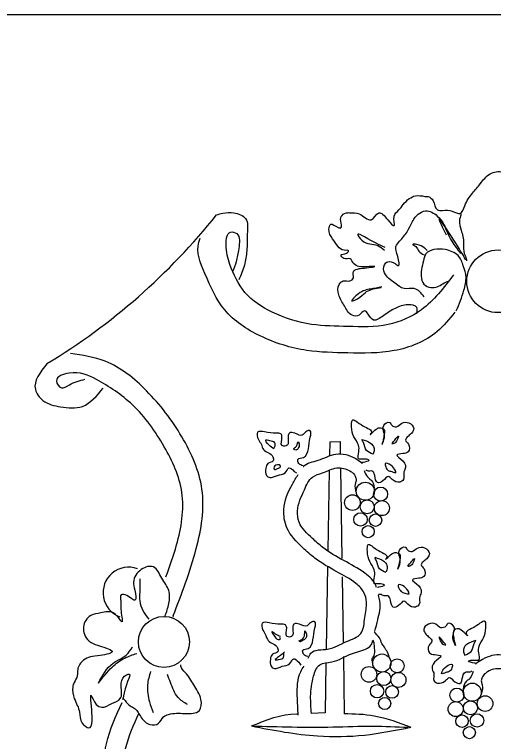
# Model space of a CAD drawing. Extents: x 0 to 2603, y -226 to 830.
# Drawn here: x 37.68 to 64.34, y 789.57 to 830 of the extents above; entities that cross this region are included whole.
import ezdxf

# ---------------------------------------------------------------- set-up
doc = ezdxf.new("R2010")
doc.units = 0
doc.layers.add('CT_Border_Perimeter_Shape', color=7, linetype='Continuous')
doc.layers.add('CT_TSH_Annotation_Locked', color=7, linetype='Continuous')

msp = doc.modelspace()

# ---------------------------------------------------------------- linework, layer by layer
at = {"layer": 'CT_Border_Perimeter_Shape'}
msp.add_lwpolyline([(0, 829.998), (1269.997, 829.998), (1269.997, 0), (0, 0)], close=True, dxfattribs=at)
at = {"layer": 'CT_TSH_Annotation_Locked'}
for p, q in [((55.234, 805.502), (55.241, 806.245)), ((55.241, 806.245), (55.819, 806.252)), ((55.826, 805.555), (55.819, 806.252)), ((57.004, 805.075), (57.019, 805.03)), ((53.239, 804.595), (53.381, 804.512)), ((55.136, 800.192), (55.219, 804.647)), ((55.916, 799.75), (55.834, 804.767)), ((55.039, 794.702), (55.121, 799.322)), ((55.991, 795.077), (55.931, 798.73)), ((58.099, 797.747), (57.941, 797.74)), ((57.941, 797.74), (57.964, 797.725)), ((46.504, 796.555), (46.481, 796.48)), ((53.494, 793.975), (53.621, 793.825)), ((54.979, 791.162), (55.031, 793.937)), ((56.051, 791.117), (55.999, 794.297)), ((63.356, 793.9), (63.341, 793.855)), ((54.191, 791.147), (54.964, 791.185))]:
    msp.add_line(p, q, dxfattribs=at)
for centre, radius in [((64.59, 815.163), 1.742), ((57.204, 803.489), 0.505), ((58.055, 803.331), 0.389), ((56.487, 802.858), 0.434), ((57.307, 802.622), 0.391), ((58.126, 802.551), 0.418), ((56.936, 801.92), 0.374), ((57.772, 801.881), 0.35), ((57.362, 801.243), 0.337), ((45.995, 795.11), 1.419), ((58.125, 793.935), 0.505), ((58.976, 793.778), 0.389), ((57.407, 793.305), 0.434), ((58.227, 793.068), 0.391), ((59.047, 792.997), 0.418), ((57.857, 792.367), 0.374), ((63.154, 792.312), 0.505), ((58.692, 792.327), 0.35), ((62.303, 792.154), 0.389), ((58.282, 791.689), 0.337), ((63.871, 791.681), 0.434), ((62.232, 791.374), 0.418), ((63.051, 791.444), 0.391), ((63.422, 790.743), 0.374), ((62.586, 790.703), 0.35), ((62.996, 790.065), 0.337)]:
    msp.add_circle(centre, radius, dxfattribs=at)
for centre, radius, start, end in [((20.944, 841.262), 35.845, 301.1455, 321.3211), ((44.024, 797.845), 1.419, 69.8195, 249.9628)]:
    msp.add_arc(centre, radius, start, end, dxfattribs=at)
for points in [[(60.514, 819.887), (60.709, 819.872), (60.971, 819.647), (61.219, 819.137), (61.504, 819.107), (62.044, 819.062), (62.486, 818.935), (62.734, 819.355), (63.176, 820.067), (63.604, 820.592), (64.151, 821.132), (64.826, 821.23), (65.149, 820.99), (65.464, 820.697), (65.734, 820.187), (66.034, 819.49), (66.236, 819.107), (66.266, 818.732), (66.739, 818.83), (67.736, 819.355), (68.321, 819.4), (69.124, 819.43), (69.814, 819.047), (69.979, 818.935)], [(60.071, 813.362), (60.071, 813.707), (59.584, 813.857), (58.856, 813.655), (58.226, 813.265), (57.664, 813.01), (57.364, 813.34), (57.154, 813.52), (56.861, 813.28), (56.464, 813.28), (56.036, 813.797), (55.721, 814.42), (55.744, 814.982), (55.976, 815.185), (56.336, 815.185), (56.539, 815.357), (56.539, 815.702), (56.681, 815.815), (57.049, 815.89), (57.724, 815.987), (57.281, 815.972), (56.554, 816.16), (56.351, 816.415), (56.006, 816.437), (55.849, 816.625), (56.164, 816.73), (56.276, 816.857), (56.021, 816.887), (55.676, 817.112), (55.376, 817.532), (55.181, 818.057), (55.286, 818.342), (55.691, 818.155), (55.849, 818.132), (55.834, 818.515), (55.909, 818.83), (56.224, 818.98), (56.321, 818.98), (56.861, 818.92), (57.529, 818.59), (57.949, 818.965), (58.451, 818.575), (58.804, 818.26), (58.804, 818.777), (59.066, 819.13), (59.314, 819.43), (59.651, 819.76), (60.004, 819.917), (60.514, 819.887)], [(48.919, 818.86), (49.279, 818.95), (49.886, 818.965), (50.539, 818.65), (50.636, 817.81), (50.606, 816.857), (50.471, 816.062), (50.164, 815.245)], [(60.484, 814.3), (59.929, 814.757), (59.359, 814.757), (58.856, 815.057), (58.271, 815.635), (58.264, 816.085), (58.451, 816.25), (58.856, 816.145), (59.036, 816.032), (59.006, 816.542), (58.909, 817.09), (59.111, 817.39), (59.554, 817.96), (59.786, 818.417), (60.139, 818.89), (60.559, 819.077), (61.211, 818.792), (61.564, 818.342), (61.774, 817.855), (62.021, 817.39), (62.501, 816.715)], [(62.801, 816.355), (62.126, 817.457), (61.301, 818.62), (61.699, 817.742)], [(62.539, 818.875), (62.441, 818.537), (62.539, 818.012), (62.674, 817.285), (62.711, 816.707), (62.824, 816.407), (62.839, 816.295)], [(62.104, 815.515), (60.326, 813.58), (58.466, 812.755), (56.246, 812.65), (54.206, 812.77), (52.016, 813.452), (50.501, 814.547), (49.669, 816.1), (49.451, 817.217), (49.699, 817.9), (50.044, 817.817), (50.156, 816.985), (50.014, 816.25), (49.804, 815.687)], [(58.301, 817.037), (57.161, 817.63), (56.786, 817.787), (57.011, 817.442), (57.896, 817.15), (58.264, 816.887)], [(62.194, 813.452), (61.196, 812.365), (58.811, 811.307), (56.231, 811.18), (53.944, 811.322), (51.356, 812.125), (49.376, 813.572), (48.274, 815.597), (47.936, 817.337), (48.019, 817.555)], [(60.491, 817.015), (60.071, 817.217), (59.839, 817.217), (60.011, 817.09), (60.184, 816.835), (60.476, 816.64)], [(60.454, 817.067), (60.581, 816.947), (60.649, 816.872)], [(62.269, 813.527), (62.696, 814.667), (62.809, 815.402), (62.659, 816.032), (62.366, 816.595), (61.661, 816.925), (61.024, 816.925), (60.581, 816.7), (60.439, 816.302), (60.326, 815.335), (60.551, 814.922), (60.949, 814.81), (61.286, 814.885), (61.586, 815.072), (61.849, 815.177)], [(58.121, 814.847), (57.491, 814.735), (56.824, 814.472), (56.449, 814.067), (56.906, 814.285), (57.274, 814.592), (58.084, 814.81)], [(46.504, 796.555), (47.794, 800.297), (48.109, 803.605), (46.991, 806.515), (45.019, 809.08), (42.731, 810.715), (40.789, 811.15)], [(39.484, 810.58), (38.839, 809.147), (39.259, 808.54), (40.241, 808.18), (41.456, 808.21), (42.611, 809.23)], [(46.106, 798.737), (46.699, 800.5), (46.991, 803.425), (46.009, 805.967), (44.239, 808.292), (42.244, 809.702), (40.714, 810.055), (40.016, 809.62), (40.286, 809.245), (40.729, 809.402), (41.599, 809.717)], [(57.004, 805.097), (57.079, 805.112), (57.409, 805.21), (57.206, 805.277), (56.824, 805.3), (56.839, 805.682), (56.824, 806.05), (56.569, 806.515), (56.441, 807.077), (56.471, 807.43), (57.071, 807.13), (57.521, 806.725), (57.476, 806.657), (57.881, 806.987), (57.956, 807.017), (58.264, 806.875), (58.241, 806.605), (58.181, 806.245), (58.129, 806.087), (58.241, 806.357), (58.241, 806.755), (58.226, 807.145), (58.564, 807.317), (58.676, 807.16), (58.939, 807.077), (59.239, 807.272), (59.629, 807.287), (59.899, 806.972), (59.786, 806.725), (59.599, 806.56), (59.441, 806.335), (59.599, 806.11), (59.584, 805.682), (59.299, 805.585), (58.954, 805.51), (59.299, 805.172), (59.411, 804.7), (59.351, 804.572), (59.329, 804.137), (59.126, 803.995), (58.706, 804.137), (58.481, 804.31), (58.181, 804.07), (57.881, 803.972), (57.724, 804.37), (57.581, 804.61), (57.319, 804.617), (57.229, 804.677)], [(53.741, 804.91), (53.501, 805.03), (53.456, 805.255), (53.764, 805.367), (54.034, 805.84), (54.139, 806.5), (54.139, 806.852), (53.884, 806.792), (53.696, 806.605), (53.284, 806.71), (52.976, 806.725), (52.909, 806.545), (52.916, 806.245), (52.856, 806.042), (52.579, 806.027), (52.564, 806.515), (52.504, 806.68), (52.234, 806.71), (51.596, 806.792), (51.206, 806.77), (51.251, 806.372), (51.416, 806.087), (51.536, 805.81), (51.821, 805.622), (52.054, 805.405), (52.069, 805.18), (51.784, 805.03), (51.664, 804.767), (51.701, 804.37), (51.881, 804.25), (52.309, 804.37), (52.736, 804.512), (52.954, 804.782), (53.239, 804.595)], [(58.676, 806.14), (58.909, 806.417), (59.044, 806.56), (58.976, 806.35), (58.789, 806.14), (58.676, 806.117)], [(52.121, 805.855), (51.829, 806.065), (51.664, 806.35), (51.874, 806.305), (52.136, 806.207), (52.166, 805.997), (52.091, 805.855)], [(53.456, 805.855), (53.524, 806.117), (53.479, 806.23), (53.366, 805.997), (53.216, 805.832), (53.381, 805.787), (53.456, 805.855)], [(57.634, 805.555), (57.266, 805.757), (57.094, 806.2), (57.004, 806.372)], [(57.004, 806.372), (57.499, 806.155), (57.679, 805.915), (57.679, 805.682), (57.634, 805.555)], [(53.749, 804.865), (53.756, 804.872), (54.574, 805.21), (55.571, 805.555), (56.636, 805.322), (57.004, 805.075)], [(52.399, 804.962), (52.121, 804.842), (52.121, 804.722), (52.309, 804.745), (52.489, 804.88), (52.421, 804.977)], [(58.886, 804.647), (58.624, 804.932), (58.309, 805.03), (58.339, 804.842), (58.481, 804.647), (58.676, 804.58), (58.909, 804.535), (58.856, 804.647)], [(57.821, 798.13), (57.799, 798.212), (57.169, 798.94), (55.999, 799.637), (54.836, 800.365), (54.259, 800.867), (53.524, 801.76), (53.426, 802.405), (53.809, 803.567), (54.259, 804.28), (54.829, 804.512), (55.616, 804.782), (56.344, 804.617), (56.516, 804.512)], [(56.516, 804.512), (56.666, 804.272), (56.689, 804.07), (56.636, 803.875), (56.689, 803.425)], [(57.146, 804.647), (57.184, 804.535), (57.379, 804.227), (57.544, 804.092), (57.701, 803.665)], [(54.019, 794.2), (54.176, 794.485), (55.106, 794.71), (56.164, 795.13), (56.951, 795.58), (57.176, 796.472), (57.266, 797.327), (57.124, 797.86), (56.681, 798.362), (55.616, 799.015), (54.401, 799.765), (53.726, 800.35), (52.841, 801.452), (52.669, 802.465), (53.141, 803.882), (53.464, 804.415)], [(57.874, 798.152), (57.956, 798.175), (58.279, 798.265), (58.076, 798.332), (57.694, 798.362), (57.716, 798.745), (57.694, 799.127), (57.446, 799.577), (57.319, 800.147), (57.349, 800.5), (57.934, 800.185), (58.391, 799.78), (58.339, 799.72), (58.759, 800.05), (58.841, 800.08), (59.134, 799.937), (59.119, 799.675), (59.051, 799.315), (59.006, 799.157), (59.119, 799.42), (59.119, 799.817), (59.104, 800.207), (59.434, 800.387), (59.546, 800.222), (59.809, 800.147), (60.116, 800.327), (60.506, 800.35), (60.769, 800.027), (60.664, 799.78), (60.476, 799.622), (60.319, 799.405), (60.476, 799.165), (60.461, 798.745), (60.176, 798.647), (59.824, 798.565), (60.176, 798.235), (60.289, 797.77), (60.229, 797.642), (60.206, 797.2), (59.996, 797.05), (59.576, 797.2), (59.351, 797.372), (59.051, 797.132), (58.759, 797.042), (58.601, 797.432), (58.459, 797.665), (58.189, 797.687), (58.099, 797.747)], [(57.724, 799.817), (58.234, 799.592), (58.406, 799.36), (58.406, 799.127), (58.361, 799)], [(58.361, 798.977), (57.994, 799.18), (57.821, 799.615), (57.724, 799.795)], [(59.561, 799.322), (59.801, 799.607), (59.936, 799.75), (59.869, 799.532), (59.681, 799.322), (59.561, 799.3)], [(46.061, 796.547), (46.264, 797.237), (46.264, 797.972), (45.874, 798.647), (45.416, 799.277), (44.734, 799.142), (44.306, 798.437), (44.374, 797.98), (44.389, 797.432), (43.931, 797.687), (43.616, 797.732), (43.586, 797.372), (43.594, 796.922), (43.661, 796.232), (43.226, 796.69), (42.476, 796.72), (41.921, 796.57), (41.644, 796.307), (41.569, 795.542), (41.831, 795.16), (42.289, 794.927), (42.791, 794.77), (43.114, 794.597), (42.446, 794.357), (41.516, 794.095), (41.194, 793.57), (41.171, 793.225), (40.999, 792.857), (40.916, 792.61), (41.006, 791.957), (41.299, 791.207), (41.441, 790.6), (41.816, 790.337), (41.989, 791.147), (41.944, 792.137), (42.229, 791.635), (42.536, 791.477), (43.091, 791.68), (43.564, 791.957), (43.616, 792.662), (43.804, 793.21), (44.006, 793.315), (43.774, 792.272), (43.706, 791.927), (43.706, 791.95), (43.894, 791.762), (44.389, 791.395), (44.734, 790.907), (45.221, 790.51), (45.694, 790.585), (45.979, 790.945), (46.249, 791.08), (47.156, 791.132), (47.966, 791.297), (48.056, 791.912), (47.651, 792.722), (47.179, 793.412), (46.939, 793.757), (46.939, 793.84)], [(44.651, 798.617), (44.644, 797.875), (44.651, 797.387), (44.816, 796.862), (45.146, 796.375)], [(59.621, 797.905), (59.359, 798.19), (59.044, 798.28), (59.074, 798.092), (59.216, 797.905), (59.396, 797.83), (59.636, 797.792), (59.584, 797.905)], [(57.739, 795.7), (57.896, 796.345), (58.016, 797.38), (57.934, 797.702)], [(54.004, 794.297), (53.771, 794.425), (53.726, 794.642), (54.019, 794.747), (54.289, 795.22), (54.401, 795.895), (54.401, 796.232), (54.146, 796.172), (53.959, 796), (53.546, 796.09), (53.231, 796.105), (53.171, 795.932), (53.179, 795.64), (53.119, 795.422), (52.841, 795.415), (52.826, 795.902), (52.759, 796.06), (52.489, 796.09), (51.859, 796.172), (51.469, 796.157), (51.506, 795.76), (51.664, 795.475), (51.791, 795.19), (52.076, 795.002), (52.316, 794.785), (52.331, 794.56), (52.046, 794.425), (51.919, 794.155), (51.964, 793.757), (52.144, 793.63), (52.571, 793.757), (52.991, 793.9), (53.216, 794.17), (53.494, 793.975)], [(63.356, 793.915), (63.281, 793.93), (62.944, 794.035), (63.154, 794.095), (63.536, 794.132), (63.521, 794.5), (63.536, 794.875), (63.784, 795.332), (63.911, 795.902), (63.881, 796.247), (63.304, 795.955), (62.839, 795.542), (62.884, 795.475), (62.471, 795.812), (62.396, 795.842), (62.104, 795.7), (62.111, 795.43), (62.179, 795.062), (62.224, 794.912), (62.111, 795.175), (62.111, 795.572), (62.126, 795.97), (61.804, 796.142), (61.691, 795.985), (61.414, 795.902), (61.121, 796.097), (60.724, 796.105), (60.461, 795.797), (60.574, 795.542), (60.754, 795.377), (60.911, 795.16), (60.754, 794.927), (60.769, 794.5), (61.061, 794.402), (61.406, 794.327), (61.061, 793.99), (60.949, 793.517), (61.009, 793.39), (61.024, 792.955), (61.226, 792.82), (61.661, 792.955), (61.879, 793.127), (62.179, 792.895), (62.471, 792.805), (62.629, 793.195), (62.771, 793.427), (63.041, 793.45), (63.131, 793.502)], [(52.474, 795.407), (52.211, 795.542), (51.994, 795.692), (52.181, 795.377), (52.354, 795.242), (52.474, 795.265), (52.444, 795.355)], [(53.501, 795.175), (53.816, 795.445), (53.839, 795.722), (53.936, 795.445), (53.861, 795.28), (53.696, 795.175), (53.554, 795.122), (53.554, 795.19)], [(58.564, 794.162), (58.429, 794.537), (58.264, 794.815), (58.129, 795.025), (57.986, 795.332), (57.694, 795.67)], [(54.206, 791.132), (54.161, 792.077), (54.326, 793.21), (54.671, 793.84), (55.331, 793.997), (56.486, 794.47), (57.596, 795.107), (57.604, 795.175)], [(57.611, 793.967), (57.589, 794.162), (57.701, 794.372), (57.724, 794.672), (57.701, 794.98), (57.634, 795.205)], [(61.691, 794.957), (61.444, 795.242), (61.309, 795.385), (61.376, 795.175), (61.564, 794.957), (61.691, 794.942)], [(63.356, 795.19), (62.854, 794.972), (62.681, 794.74), (62.681, 794.5), (62.726, 794.38)], [(62.726, 794.38), (63.086, 794.582), (63.266, 795.017), (63.356, 795.19)], [(42.349, 792.82), (43.166, 793.93), (43.436, 794.095), (43.894, 794.38), (44.246, 794.837)], [(42.349, 792.82), (43.114, 793.712), (43.819, 794.215), (44.486, 794.47)], [(52.706, 794.56), (52.376, 794.275), (52.181, 794.11), (52.376, 794.132), (52.654, 794.252), (52.676, 794.417), (52.676, 794.515)], [(66.619, 793.682), (66.604, 793.697), (65.786, 794.035), (64.796, 794.38), (63.724, 794.14), (63.356, 793.9)], [(53.464, 791.035), (53.419, 792.115), (53.606, 793.45), (53.794, 793.765)], [(61.474, 793.472), (61.736, 793.757), (62.036, 793.855), (62.021, 793.66), (61.879, 793.472), (61.691, 793.405), (61.444, 793.36), (61.489, 793.472)], [(62.539, 786.955), (62.561, 787.037), (63.199, 787.765), (64.361, 788.462), (65.516, 789.182), (66.101, 789.692), (66.829, 790.585), (66.934, 791.23), (66.544, 792.385), (66.101, 793.105), (65.524, 793.33), (64.744, 793.607), (64.009, 793.45), (63.844, 793.33)], [(45.251, 793.472), (45.079, 792.722), (45.191, 791.77), (45.394, 791.192)], [(47.299, 791.627), (46.781, 792.025), (46.361, 792.857), (46.189, 793.3)], [(63.214, 793.465), (63.169, 793.36), (62.981, 793.045), (62.816, 792.91), (62.651, 792.49)], [(66.334, 783.017), (66.184, 783.31), (65.254, 783.527), (64.196, 783.955), (63.409, 784.405), (63.191, 785.29), (63.086, 786.152), (63.236, 786.677), (63.679, 787.187), (64.744, 787.84), (65.959, 788.59), (66.641, 789.167), (67.519, 790.277), (67.691, 791.282), (67.219, 792.7), (66.889, 793.24)], [(63.844, 793.33), (63.694, 793.097), (63.664, 792.887), (63.716, 792.7), (63.664, 792.242)], [(49.451, 779.747), (47.591, 780.715), (45.049, 782.725), (43.459, 784.892), (42.641, 787.585), (42.791, 789.445), (43.661, 791.74)], [(49.526, 780.947), (48.214, 781.63), (45.866, 783.497), (44.471, 785.395), (43.751, 787.727), (43.879, 789.235), (44.591, 791.125)], [(50.869, 790.435), (53.389, 791.117), (53.426, 791.117)], [(56.029, 791.132), (57.694, 791.005), (59.741, 790.367)], [(50.869, 790.435), (54.551, 789.88), (57.154, 789.932), (59.741, 790.367)], [(50.869, 790.435), (55.399, 790.382), (57.634, 790.427), (59.584, 790.36)]]:
    msp.add_spline(points, degree=3, dxfattribs=at)

doc.saveas('drawing.dxf')
